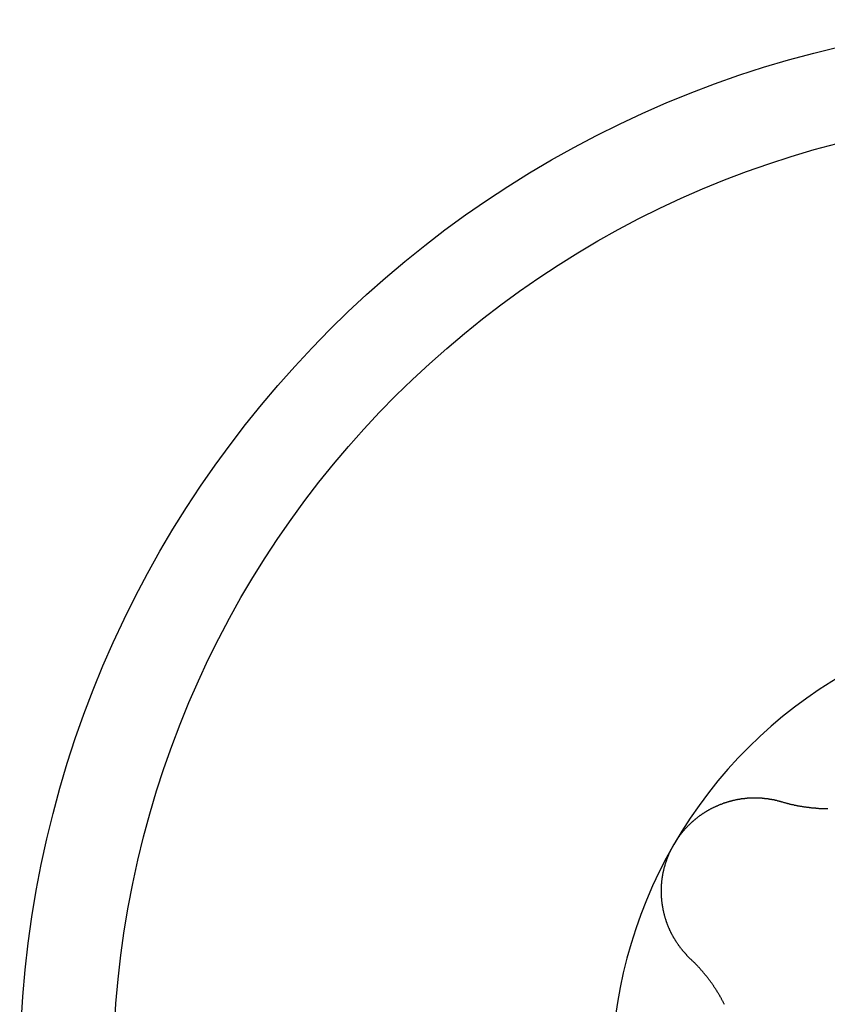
# Model space of a CAD drawing. Extents: x 1107 to 4046, y 937 to 3355.
# Tile 722 of 861: x 2274.88 to 2278.77, y 3217.67 to 3222.42. Entities that reach past the tile are written whole.
import ezdxf

# ---------------------------------------------------------------- set-up
doc = ezdxf.new("R2010")
doc.units = 0
doc.layers.add('KF_VIDA_L___C_BOTTOM', color=7, linetype='CONTINUOUS')

# ---------------------------------------------------------------- blocks, each defined once
blk = doc.blocks.new('KF_VIDA_L___C_BOTTOM')
at = {"layer": 'KF_VIDA_L___C_BOTTOM'}
for points in [[(91.5702, 343.631, 0), (91.5728, 343.63, 0), (91.5754, 343.63, 0), (91.5781, 343.629, 0), (91.5807, 343.628, 0), (91.5834, 343.627, 0), (91.586, 343.627, 0), (91.5887, 343.626, 0), (91.5913, 343.625, 0), (91.594, 343.624, 0), (91.5966, 343.624, 0), (91.5993, 343.623, 0), (91.6019, 343.622, 0), (91.6046, 343.622, 0), (91.6073, 343.621, 0), (91.6099, 343.62, 0), (91.6126, 343.62, 0), (91.6153, 343.619, 0), (91.6179, 343.618, 0), (91.6206, 343.618, 0), (91.6233, 343.617, 0), (91.6259, 343.617, 0), (91.6286, 343.616, 0), (91.6313, 343.615, 0), (91.634, 343.615, 0), (91.6367, 343.614, 0), (91.6393, 343.614, 0), (91.642, 343.613, 0), (91.6447, 343.613, 0), (91.6474, 343.612, 0), (91.6501, 343.612, 0), (91.6527, 343.611, 0), (91.6554, 343.611, 0), (91.6581, 343.61, 0), (91.6608, 343.61, 0), (91.6635, 343.609, 0), (91.6662, 343.609, 0), (91.6688, 343.608, 0), (91.6715, 343.608, 0), (91.6742, 343.608, 0), (91.6769, 343.607, 0), (91.6796, 343.607, 0), (91.6823, 343.606, 0), (91.6849, 343.606, 0), (91.6876, 343.606, 0), (91.6903, 343.605, 0), (91.693, 343.605, 0), (91.6957, 343.604, 0), (91.6984, 343.604, 0), (91.701, 343.604, 0), (91.7037, 343.603, 0), (91.7064, 343.603, 0), (91.7091, 343.603, 0), (91.7117, 343.603, 0), (91.7144, 343.602, 0), (91.7171, 343.602, 0), (91.7198, 343.602, 0), (91.7224, 343.602, 0), (91.7251, 343.601, 0), (91.7278, 343.601, 0), (91.7304, 343.601, 0), (91.7331, 343.601, 0), (91.7358, 343.6, 0), (91.7384, 343.6, 0), (91.7411, 343.6, 0), (91.7438, 343.6, 0), (91.7464, 343.6, 0), (91.7491, 343.599, 0), (91.7517, 343.599, 0), (91.7544, 343.599, 0), (91.7571, 343.599, 0), (91.7598, 343.599, 0), (91.7625, 343.599, 0), (91.7652, 343.599, 0), (91.7679, 343.599, 0), (91.7706, 343.598, 0), (91.7734, 343.598, 0), (91.7761, 343.598, 0), (91.7788, 343.598, 0), (91.7816, 343.598, 0), (91.7844, 343.598, 0), (91.7871, 343.598, 0), (91.7899, 343.598, 0), (91.7927, 343.598, 0)], [(91.0514, 343.425, 0), (91.0527, 343.427, 0), (91.0539, 343.429, 0), (91.0551, 343.431, 0), (91.0563, 343.433, 0), (91.0576, 343.435, 0), (91.0589, 343.437, 0), (91.0602, 343.439, 0), (91.0615, 343.441, 0), (91.0628, 343.444, 0), (91.0641, 343.446, 0), (91.0654, 343.448, 0), (91.0668, 343.45, 0), (91.0681, 343.452, 0), (91.0695, 343.454, 0), (91.0709, 343.456, 0), (91.0723, 343.458, 0), (91.0737, 343.46, 0), (91.0751, 343.462, 0), (91.0765, 343.464, 0), (91.0779, 343.466, 0), (91.0794, 343.467, 0), (91.0809, 343.469, 0), (91.0823, 343.471, 0), (91.0838, 343.473, 0), (91.0853, 343.475, 0), (91.0868, 343.477, 0), (91.0883, 343.479, 0), (91.0899, 343.481, 0), (91.0914, 343.483, 0), (91.093, 343.485, 0), (91.0945, 343.487, 0), (91.0961, 343.489, 0), (91.0977, 343.49, 0), (91.0993, 343.492, 0), (91.1009, 343.494, 0), (91.1025, 343.496, 0), (91.1041, 343.498, 0), (91.1057, 343.5, 0), (91.1074, 343.502, 0), (91.109, 343.503, 0), (91.1107, 343.505, 0), (91.1124, 343.507, 0), (91.1141, 343.509, 0), (91.1158, 343.511, 0), (91.1175, 343.512, 0), (91.1192, 343.514, 0), (91.1209, 343.516, 0), (91.1226, 343.518, 0), (91.1244, 343.519, 0), (91.1261, 343.521, 0), (91.1279, 343.523, 0), (91.1297, 343.525, 0), (91.1315, 343.526, 0), (91.1333, 343.528, 0), (91.1351, 343.53, 0), (91.1369, 343.531, 0), (91.1387, 343.533, 0), (91.1405, 343.535, 0), (91.1423, 343.536, 0), (91.1442, 343.538, 0), (91.146, 343.54, 0), (91.1479, 343.541, 0), (91.1498, 343.543, 0), (91.1516, 343.544, 0), (91.1535, 343.546, 0), (91.1554, 343.548, 0), (91.1573, 343.549, 0), (91.1592, 343.551, 0), (91.1612, 343.552, 0), (91.1631, 343.554, 0), (91.165, 343.555, 0), (91.167, 343.557, 0), (91.1689, 343.558, 0), (91.1709, 343.56, 0), (91.1729, 343.561, 0), (91.1748, 343.563, 0), (91.1768, 343.564, 0), (91.1788, 343.566, 0), (91.1808, 343.567, 0), (91.1828, 343.568, 0), (91.1848, 343.57, 0), (91.1868, 343.571, 0), (91.1889, 343.573, 0), (91.1909, 343.574, 0), (91.1929, 343.575, 0), (91.195, 343.577, 0), (91.1971, 343.578, 0), (91.1991, 343.579, 0), (91.2012, 343.581, 0), (91.2033, 343.582, 0), (91.2053, 343.583, 0), (91.2074, 343.585, 0), (91.2095, 343.586, 0), (91.2116, 343.587, 0), (91.2137, 343.588, 0), (91.2158, 343.589, 0), (91.218, 343.591, 0), (91.2201, 343.592, 0), (91.2222, 343.593, 0), (91.2243, 343.594, 0), (91.2265, 343.595, 0), (91.2286, 343.597, 0), (91.2308, 343.598, 0), (91.2329, 343.599, 0), (91.2351, 343.6, 0), (91.2373, 343.601, 0), (91.2394, 343.602, 0), (91.2416, 343.603, 0), (91.2438, 343.604, 0), (91.246, 343.605, 0), (91.2481, 343.606, 0), (91.2503, 343.607, 0), (91.2525, 343.608, 0), (91.2547, 343.609, 0), (91.2569, 343.61, 0), (91.2591, 343.611, 0), (91.2613, 343.612, 0), (91.2635, 343.613, 0), (91.2658, 343.614, 0), (91.268, 343.615, 0), (91.2702, 343.616, 0), (91.2724, 343.617, 0), (91.2746, 343.618, 0), (91.2769, 343.619, 0), (91.2791, 343.62, 0), (91.2813, 343.62, 0), (91.2836, 343.621, 0), (91.2858, 343.622, 0), (91.288, 343.623, 0), (91.2903, 343.624, 0), (91.2925, 343.625, 0), (91.2948, 343.625, 0), (91.297, 343.626, 0), (91.2993, 343.627, 0), (91.3015, 343.628, 0), (91.3038, 343.628, 0), (91.306, 343.629, 0), (91.3083, 343.63, 0), (91.3105, 343.63, 0), (91.3128, 343.631, 0), (91.315, 343.632, 0), (91.3173, 343.632, 0), (91.3195, 343.633, 0), (91.3218, 343.634, 0), (91.324, 343.634, 0), (91.3263, 343.635, 0), (91.3285, 343.636, 0), (91.3308, 343.636, 0), (91.333, 343.637, 0), (91.3353, 343.637, 0), (91.3375, 343.638, 0), (91.3398, 343.638, 0), (91.3421, 343.639, 0), (91.3443, 343.639, 0), (91.3465, 343.64, 0), (91.3488, 343.64, 0), (91.351, 343.641, 0), (91.3533, 343.641, 0), (91.3555, 343.642, 0), (91.3578, 343.642, 0), (91.36, 343.643, 0), (91.3623, 343.643, 0), (91.3645, 343.643, 0), (91.3667, 343.644, 0), (91.369, 343.644, 0), (91.3712, 343.645, 0), (91.3734, 343.645, 0), (91.3756, 343.645, 0), (91.3779, 343.646, 0), (91.3801, 343.646, 0), (91.3823, 343.646, 0), (91.3845, 343.646, 0), (91.3867, 343.647, 0), (91.389, 343.647, 0), (91.3912, 343.647, 0), (91.3934, 343.647, 0), (91.3957, 343.648, 0), (91.3979, 343.648, 0), (91.4001, 343.648, 0), (91.4024, 343.648, 0), (91.4046, 343.648, 0), (91.4069, 343.649, 0), (91.4091, 343.649, 0), (91.4113, 343.649, 0), (91.4136, 343.649, 0), (91.4158, 343.649, 0), (91.4181, 343.649, 0), (91.4203, 343.649, 0), (91.4226, 343.65, 0), (91.4249, 343.65, 0), (91.4271, 343.65, 0), (91.4294, 343.65, 0), (91.4316, 343.65, 0), (91.4339, 343.65, 0), (91.4361, 343.65, 0), (91.4384, 343.65, 0), (91.4407, 343.65, 0), (91.4429, 343.65, 0), (91.4452, 343.65, 0), (91.4475, 343.65, 0), (91.4497, 343.65, 0), (91.452, 343.65, 0), (91.4542, 343.65, 0), (91.4565, 343.65, 0), (91.4588, 343.65, 0), (91.461, 343.649, 0), (91.4633, 343.649, 0), (91.4656, 343.649, 0), (91.4678, 343.649, 0), (91.4701, 343.649, 0), (91.4723, 343.649, 0), (91.4746, 343.649, 0), (91.4769, 343.648, 0), (91.4791, 343.648, 0), (91.4814, 343.648, 0), (91.4836, 343.648, 0), (91.4859, 343.648, 0), (91.4881, 343.647, 0), (91.4904, 343.647, 0), (91.4927, 343.647, 0), (91.4949, 343.647, 0), (91.4972, 343.646, 0), (91.4994, 343.646, 0), (91.5017, 343.646, 0), (91.5039, 343.646, 0), (91.5061, 343.645, 0), (91.5084, 343.645, 0), (91.5106, 343.645, 0), (91.5129, 343.644, 0), (91.5151, 343.644, 0), (91.5173, 343.643, 0), (91.5196, 343.643, 0), (91.5218, 343.643, 0), (91.524, 343.642, 0), (91.5263, 343.642, 0), (91.5285, 343.641, 0), (91.5307, 343.641, 0), (91.5329, 343.641, 0), (91.5351, 343.64, 0), (91.5373, 343.64, 0), (91.5396, 343.639, 0), (91.5418, 343.639, 0), (91.544, 343.638, 0), (91.5462, 343.638, 0), (91.5484, 343.637, 0), (91.5506, 343.636, 0), (91.5528, 343.636, 0), (91.5549, 343.635, 0), (91.5571, 343.635, 0), (91.5593, 343.634, 0), (91.5615, 343.634, 0), (91.5637, 343.633, 0), (91.5658, 343.632, 0), (91.568, 343.632, 0), (91.5702, 343.631, 0)], [(91.1323, 342.873, 0), (91.1307, 342.874, 0), (91.129, 342.876, 0), (91.1274, 342.877, 0), (91.1258, 342.879, 0), (91.1242, 342.881, 0), (91.1226, 342.882, 0), (91.121, 342.884, 0), (91.1194, 342.885, 0), (91.1179, 342.887, 0), (91.1163, 342.889, 0), (91.1147, 342.89, 0), (91.1132, 342.892, 0), (91.1116, 342.894, 0), (91.1101, 342.895, 0), (91.1086, 342.897, 0), (91.1071, 342.899, 0), (91.1056, 342.9, 0), (91.1041, 342.902, 0), (91.1026, 342.904, 0), (91.1011, 342.905, 0), (91.0996, 342.907, 0), (91.0981, 342.909, 0), (91.0967, 342.911, 0), (91.0952, 342.912, 0), (91.0938, 342.914, 0), (91.0923, 342.916, 0), (91.0909, 342.918, 0), (91.0895, 342.919, 0), (91.0881, 342.921, 0), (91.0867, 342.923, 0), (91.0853, 342.925, 0), (91.0839, 342.926, 0), (91.0826, 342.928, 0), (91.0812, 342.93, 0), (91.0798, 342.932, 0), (91.0785, 342.934, 0), (91.0772, 342.936, 0), (91.0758, 342.937, 0), (91.0745, 342.939, 0), (91.0732, 342.941, 0), (91.0719, 342.943, 0), (91.0706, 342.945, 0), (91.0693, 342.947, 0), (91.0681, 342.949, 0), (91.0668, 342.95, 0), (91.0655, 342.952, 0), (91.0643, 342.954, 0), (91.0631, 342.956, 0), (91.0618, 342.958, 0), (91.0606, 342.96, 0), (91.0594, 342.962, 0), (91.0582, 342.964, 0), (91.057, 342.966, 0), (91.0559, 342.968, 0), (91.0547, 342.97, 0), (91.0535, 342.972, 0), (91.0524, 342.974, 0), (91.0513, 342.975, 0), (91.0501, 342.977, 0), (91.049, 342.979, 0), (91.0479, 342.981, 0), (91.0468, 342.983, 0), (91.0457, 342.985, 0), (91.0447, 342.987, 0), (91.0436, 342.989, 0), (91.0425, 342.991, 0), (91.0415, 342.993, 0), (91.0405, 342.995, 0), (91.0394, 342.997, 0), (91.0384, 342.999, 0), (91.0374, 343.001, 0), (91.0364, 343.003, 0), (91.0354, 343.005, 0), (91.0345, 343.007, 0), (91.0335, 343.009, 0), (91.0326, 343.011, 0), (91.0316, 343.014, 0), (91.0307, 343.016, 0), (91.0298, 343.018, 0), (91.0289, 343.02, 0), (91.028, 343.022, 0), (91.0271, 343.024, 0), (91.0262, 343.026, 0), (91.0254, 343.028, 0), (91.0245, 343.03, 0), (91.0237, 343.032, 0), (91.0228, 343.034, 0), (91.022, 343.036, 0), (91.0212, 343.038, 0), (91.0204, 343.04, 0), (91.0196, 343.043, 0), (91.0188, 343.045, 0), (91.018, 343.047, 0), (91.0173, 343.049, 0), (91.0165, 343.051, 0), (91.0158, 343.053, 0), (91.015, 343.055, 0), (91.0143, 343.058, 0), (91.0136, 343.06, 0), (91.0129, 343.062, 0), (91.0122, 343.064, 0), (91.0115, 343.066, 0), (91.0108, 343.069, 0), (91.0102, 343.071, 0), (91.0095, 343.073, 0), (91.0089, 343.075, 0), (91.0083, 343.078, 0), (91.0076, 343.08, 0), (91.007, 343.082, 0), (91.0064, 343.084, 0), (91.0058, 343.087, 0), (91.0052, 343.089, 0), (91.0047, 343.091, 0), (91.0041, 343.093, 0), (91.0036, 343.096, 0), (91.003, 343.098, 0), (91.0025, 343.1, 0), (91.002, 343.103, 0), (91.0015, 343.105, 0), (91.001, 343.107, 0), (91.0005, 343.109, 0), (91.0001, 343.112, 0), (90.9996, 343.114, 0), (90.9992, 343.116, 0), (90.9987, 343.119, 0), (90.9983, 343.121, 0), (90.9979, 343.123, 0), (90.9975, 343.126, 0), (90.9971, 343.128, 0), (90.9967, 343.131, 0), (90.9964, 343.133, 0), (90.996, 343.135, 0), (90.9957, 343.138, 0), (90.9953, 343.14, 0), (90.995, 343.142, 0), (90.9947, 343.145, 0), (90.9944, 343.147, 0), (90.9941, 343.15, 0), (90.9939, 343.152, 0), (90.9936, 343.154, 0), (90.9934, 343.157, 0), (90.9931, 343.159, 0), (90.9929, 343.162, 0), (90.9927, 343.164, 0), (90.9925, 343.166, 0), (90.9923, 343.169, 0), (90.9922, 343.171, 0), (90.992, 343.174, 0), (90.9919, 343.176, 0), (90.9918, 343.178, 0), (90.9916, 343.181, 0), (90.9915, 343.183, 0), (90.9914, 343.186, 0), (90.9914, 343.188, 0), (90.9913, 343.191, 0), (90.9913, 343.193, 0), (90.9912, 343.196, 0), (90.9912, 343.198, 0), (90.9912, 343.2, 0), (90.9912, 343.203, 0), (90.9912, 343.205, 0), (90.9912, 343.208, 0), (90.9913, 343.21, 0), (90.9913, 343.213, 0), (90.9914, 343.215, 0), (90.9915, 343.217, 0), (90.9916, 343.22, 0), (90.9917, 343.222, 0), (90.9918, 343.225, 0), (90.992, 343.227, 0), (90.9921, 343.23, 0), (90.9923, 343.232, 0), (90.9925, 343.235, 0), (90.9927, 343.237, 0), (90.9929, 343.24, 0), (90.9931, 343.242, 0), (90.9934, 343.244, 0), (90.9936, 343.247, 0), (90.9939, 343.249, 0), (90.9942, 343.252, 0), (90.9945, 343.254, 0), (90.9948, 343.257, 0), (90.9951, 343.259, 0), (90.9954, 343.261, 0), (90.9958, 343.264, 0), (90.9961, 343.266, 0), (90.9965, 343.269, 0), (90.9969, 343.271, 0), (90.9973, 343.274, 0), (90.9977, 343.276, 0), (90.9982, 343.279, 0), (90.9986, 343.281, 0), (90.9991, 343.283, 0), (90.9995, 343.286, 0), (91, 343.288, 0), (91.0005, 343.291, 0), (91.001, 343.293, 0), (91.0015, 343.295, 0), (91.0021, 343.298, 0), (91.0026, 343.3, 0), (91.0032, 343.303, 0), (91.0037, 343.305, 0), (91.0043, 343.307, 0), (91.0049, 343.31, 0), (91.0055, 343.312, 0), (91.0062, 343.315, 0), (91.0068, 343.317, 0), (91.0075, 343.319, 0), (91.0081, 343.322, 0), (91.0088, 343.324, 0), (91.0095, 343.326, 0), (91.0102, 343.329, 0), (91.0109, 343.331, 0), (91.0116, 343.334, 0), (91.0123, 343.336, 0), (91.0131, 343.338, 0), (91.0139, 343.341, 0), (91.0146, 343.343, 0), (91.0154, 343.345, 0), (91.0162, 343.348, 0), (91.017, 343.35, 0), (91.0178, 343.352, 0), (91.0187, 343.355, 0), (91.0195, 343.357, 0), (91.0204, 343.359, 0), (91.0213, 343.361, 0), (91.0221, 343.364, 0), (91.023, 343.366, 0), (91.0239, 343.368, 0), (91.0248, 343.371, 0), (91.0258, 343.373, 0), (91.0267, 343.375, 0), (91.0277, 343.377, 0), (91.0286, 343.38, 0), (91.0296, 343.382, 0), (91.0306, 343.384, 0), (91.0316, 343.386, 0), (91.0326, 343.388, 0), (91.0336, 343.391, 0), (91.0346, 343.393, 0), (91.0357, 343.395, 0), (91.0367, 343.397, 0), (91.0378, 343.399, 0), (91.0389, 343.402, 0), (91.04, 343.404, 0), (91.0411, 343.406, 0), (91.0422, 343.408, 0), (91.0433, 343.41, 0), (91.0444, 343.412, 0), (91.0456, 343.414, 0), (91.0467, 343.417, 0), (91.0479, 343.419, 0), (91.0491, 343.421, 0), (91.0502, 343.423, 0), (91.0514, 343.425, 0)], [(91.295, 342.654, 0), (91.2937, 342.657, 0), (91.2924, 342.659, 0), (91.2911, 342.662, 0), (91.2898, 342.664, 0), (91.2884, 342.667, 0), (91.2871, 342.67, 0), (91.2858, 342.672, 0), (91.2844, 342.675, 0), (91.2831, 342.677, 0), (91.2817, 342.679, 0), (91.2804, 342.682, 0), (91.279, 342.684, 0), (91.2777, 342.687, 0), (91.2763, 342.689, 0), (91.2749, 342.692, 0), (91.2735, 342.694, 0), (91.2721, 342.697, 0), (91.2707, 342.699, 0), (91.2693, 342.701, 0), (91.2679, 342.704, 0), (91.2665, 342.706, 0), (91.2651, 342.708, 0), (91.2637, 342.711, 0), (91.2622, 342.713, 0), (91.2608, 342.715, 0), (91.2594, 342.718, 0), (91.2579, 342.72, 0), (91.2565, 342.722, 0), (91.255, 342.725, 0), (91.2536, 342.727, 0), (91.2521, 342.729, 0), (91.2506, 342.731, 0), (91.2492, 342.734, 0), (91.2477, 342.736, 0), (91.2462, 342.738, 0), (91.2447, 342.74, 0), (91.2432, 342.742, 0), (91.2417, 342.745, 0), (91.2402, 342.747, 0), (91.2387, 342.749, 0), (91.2372, 342.751, 0), (91.2356, 342.753, 0), (91.2341, 342.756, 0), (91.2325, 342.758, 0), (91.231, 342.76, 0), (91.2294, 342.762, 0), (91.2278, 342.764, 0), (91.2262, 342.767, 0), (91.2246, 342.769, 0), (91.223, 342.771, 0), (91.2214, 342.773, 0), (91.2197, 342.775, 0), (91.2181, 342.777, 0), (91.2165, 342.779, 0), (91.2148, 342.782, 0), (91.2132, 342.784, 0), (91.2115, 342.786, 0), (91.2098, 342.788, 0), (91.2081, 342.79, 0), (91.2064, 342.792, 0), (91.2047, 342.794, 0), (91.203, 342.797, 0), (91.2013, 342.799, 0), (91.1996, 342.801, 0), (91.1978, 342.803, 0), (91.1961, 342.805, 0), (91.1943, 342.807, 0), (91.1926, 342.809, 0), (91.1908, 342.811, 0), (91.189, 342.813, 0), (91.1873, 342.815, 0), (91.1855, 342.817, 0), (91.1837, 342.819, 0), (91.1819, 342.821, 0), (91.1801, 342.824, 0), (91.1782, 342.826, 0), (91.1764, 342.828, 0), (91.1746, 342.83, 0), (91.1727, 342.832, 0), (91.1709, 342.834, 0), (91.169, 342.836, 0), (91.1671, 342.838, 0), (91.1653, 342.84, 0), (91.1634, 342.842, 0), (91.1615, 342.844, 0), (91.1596, 342.846, 0), (91.1577, 342.848, 0), (91.1558, 342.85, 0), (91.1539, 342.852, 0), (91.1519, 342.854, 0), (91.15, 342.855, 0), (91.1481, 342.857, 0), (91.1461, 342.859, 0), (91.1442, 342.861, 0), (91.1422, 342.863, 0), (91.1402, 342.865, 0), (91.1383, 342.867, 0), (91.1363, 342.869, 0), (91.1343, 342.871, 0), (91.1323, 342.873, 0)]]:
    blk.add_polyline3d(points, dxfattribs=at)
for radius in [5.1, 4.65]:
    blk.add_circle((93, 342.3), radius, dxfattribs=at)
for start, end in [(90, 150), (150, 210)]:
    blk.add_arc((93, 342.3), 2.25, start, end, dxfattribs=at)

msp = doc.modelspace()

# ---------------------------------------------------------------- block references
at = {"layer": 'KF_VIDA_L___C_BOTTOM'}
msp.add_blockref('KF_VIDA_L___C_BOTTOM', (2186.9791, 2875.0183), dxfattribs=at)

doc.saveas('drawing.dxf')
